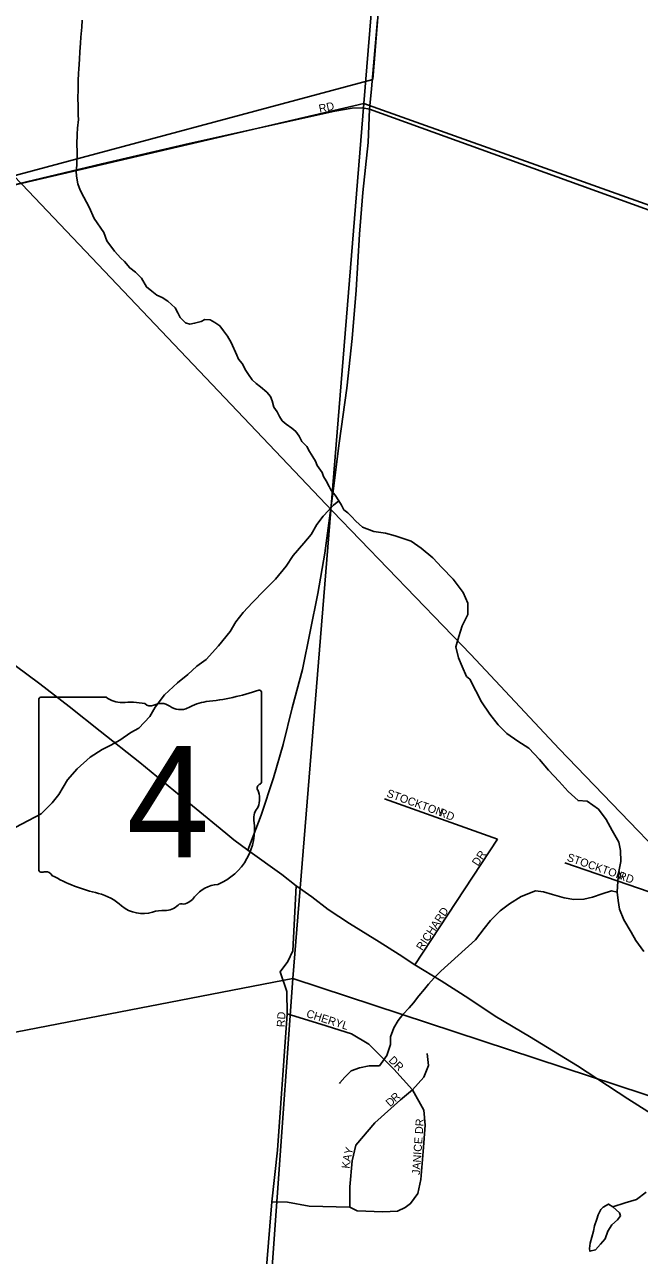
# Model space of a CAD drawing. Extents: x 1310247 to 1552180, y 377264 to 706493.
# Drawn here: x 1400004 to 1403845, y 485672 to 493363 of the extents above; entities that cross this region are included whole.
import ezdxf

# ---------------------------------------------------------------- set-up
doc = ezdxf.new("R2010")
doc.units = 0
for name, color, linetype in [('GM_X_City_Street', 7, 'Continuous'), ('GM_X_City_Street_Text', 7, 'Continuous'), ('GM_X_Corporation', 7, 'Continuous'), ('GM_X_Minor_River', 7, 'Continuous'), ('GM_X_Rail_Line', 7, 'Continuous'), ('GM_X_Section', 7, 'Continuous'), ('GM_X_State_Location', 7, 'Continuous'), ('GM_X_State_Route', 7, 'Continuous'), ('GM_X_State_Shield', 7, 'Continuous')]:
    doc.layers.add(name, color=color, linetype=linetype)

msp = doc.modelspace()

# ---------------------------------------------------------------- linework, layer by layer
at = {"layer": 'GM_X_City_Street'}
for points in [[(1397270.1, 492156.8), (1397319.3, 492116.6), (1397365.8, 492072.5), (1397432.2, 492022.1), (1397500.5, 491972.3), (1397545.2, 491947.5), (1397626.9, 491910.5), (1397745.6, 491884.3), (1397912.1, 491879.2), (1399151.5, 492174), (1400486.6, 492493.1), (1401032.9, 492620.1), (1401943.2, 492821.7), (1402050.4, 492841.4), (1402114.6, 492842.7), (1402160.1, 492834.9)], [(1402160.1, 492834.9), (1404898.5, 491845.6), (1405073.6, 491783.1), (1407507.1, 490964.6), (1407829.4, 490850.9), (1407905.7, 490837.4)], [(1402253.9, 488524.8), (1402958.3, 488271.6)], [(1402442.9, 487486.2), (1402958.3, 488271.6)], [(1403378.9, 488124.6), (1403905.7, 487944.1), (1404119.7, 487885.9), (1404223, 487845.2), (1404287, 487776.7), (1404372, 487703.2)], [(1401443, 484665.1), (1401510.9, 485548.5), (1401536.4, 485854.8), (1401548.2, 486006.7), (1401584.9, 486328.6), (1401645.1, 487181.7), (1401643, 487320.4), (1401600.2, 487443.1), (1401649.6, 487507.2), (1401680.3, 487575.2), (1401700.8, 487980.5)], [(1401645.1, 487181.7), (1401854.8, 487117), (1402047.7, 487055.2), (1402154.5, 486991.1), (1402311.4, 486834.5), (1402428.2, 486706.8)], [(1402428.2, 486706.8), (1402499.7, 486784.3), (1402527.1, 486857.3), (1402519.7, 486932.1)], [(1401548.2, 486006.7), (1401646.7, 486004.2), (1401782.5, 485979.6), (1402037, 485973.6), (1402082, 485950.7), (1402243.3, 485943.9), (1402334.9, 485948.2), (1402382.4, 485970.3), (1402415.5, 485995.7), (1402461.3, 486058.5), (1402480, 486145.9), (1402494.4, 486321.6), (1402506.3, 486486.2), (1402499.5, 486578.7), (1402428.2, 486706.8)], [(1402037, 485973.6), (1402037.3, 486027.2), (1402036.7, 486100.6), (1402050, 486263.2), (1402073.7, 486360.3), (1402192.8, 486499.7), (1402353.6, 486643.1), (1402428.2, 486706.8)]]:
    msp.add_lwpolyline(points, dxfattribs=at)
at = {"layer": 'GM_X_Corporation'}
for points in [[(1397790.8, 501867.9), (1397344, 496894.2), (1399883.9, 492403.8), (1402179.6, 493020.2), (1402383.4, 495560.5), (1403636.5, 495282), (1403636.7, 497481.3), (1404236.7, 497681.3)], [(1404236.7, 497681.3), (1403636.7, 497481.3), (1403636.5, 495282), (1402383.4, 495560.5), (1402179.6, 493020.2), (1399883.9, 492403.8), (1397344, 496894.2), (1397790.8, 501867.9)]]:
    msp.add_lwpolyline(points, dxfattribs=at)
at = {"layer": 'GM_X_Minor_River'}
for points in [[(1400364.8, 493390.7), (1400361.7, 493346.5), (1400356, 493284.4), (1400353, 493246.3), (1400349.5, 493192.2), (1400346.3, 493146.1), (1400342.7, 493083.9), (1400342, 493059.8), (1400338.7, 493011.7), (1400339.3, 492957.4), (1400337.9, 492903.2), (1400338.6, 492855), (1400339.1, 492796.7), (1400340.4, 492768.6), (1400334.9, 492714.5), (1400332, 492678.4), (1400330.3, 492614.1), (1400333.1, 492569.9), (1400330.8, 492483.6), (1400325.9, 492447.5), (1400329, 492415.3), (1400337.8, 492366.9), (1400350.8, 492328.4), (1400373.8, 492283.6), (1400408.3, 492222.4), (1400438.6, 492151.3), (1400498.5, 492063.4), (1400517.2, 492010.7), (1400565.7, 491947.2), (1400604.8, 491904), (1400628.3, 491883.3), (1400661.4, 491842.3), (1400696.8, 491815.2), (1400734, 491778.1), (1400766.7, 491723), (1400800.2, 491696.1), (1400829.6, 491671.2), (1400863.4, 491656.3), (1400899, 491635.2), (1400946, 491591.9), (1400961.3, 491561.3), (1400976.6, 491532.8), (1401009.9, 491499.8), (1401035.8, 491491.1), (1401066.1, 491496.4), (1401106.5, 491507.4), (1401130.9, 491518.8), (1401163, 491518), (1401192.7, 491501.1), (1401224.3, 491480.2), (1401247.6, 491449.5), (1401272.8, 491414.7), (1401293.9, 491376), (1401330, 491296.7), (1401341.4, 491272.3), (1401362.7, 491245.6), (1401385.7, 491200.9), (1401403.1, 491176.3), (1401426.3, 491143.6), (1401451.9, 491120.8), (1401477.4, 491100.1), (1401518.7, 491064.8), (1401540.1, 491038.2), (1401551.4, 491011.8), (1401562.4, 490971.3), (1401581.7, 490942.7), (1401597.1, 490914.2), (1401614.4, 490887.6), (1401637.9, 490864.9), (1401673.4, 490839.9), (1401699, 490819.1), (1401720.3, 490790.5), (1401735.6, 490757.9), (1401766.9, 490727), (1401784.1, 490694.4), (1401805.3, 490661.7), (1401822.7, 490635.2), (1401832, 490606.8), (1401863, 490563.8), (1401872.4, 490539.5), (1401887.7, 490510.9), (1401906.9, 490476.3), (1401920.3, 490451.8), (1401943.7, 490423.1), (1401966.8, 490386.4)], [(1401966.8, 490386.4), (1401934.4, 490359.8), (1401870.4, 490291.2), (1401830.8, 490238), (1401795, 490176.7), (1401749.3, 490121.6), (1401683, 490045), (1401639, 489977.9), (1401572.6, 489897.3), (1401502.5, 489828.9), (1401428.1, 489750.5), (1401370.2, 489689.8), (1401324.5, 489630.7), (1401288.7, 489569.4), (1401216, 489480.9), (1401139.4, 489394.6), (1401080.1, 489354), (1401024.4, 489301.2), (1400958.8, 489248.8), (1400878.5, 489174.6), (1400820.2, 489097.8), (1400786.5, 489038.4), (1400718.3, 488965.9), (1400667.4, 488939.1), (1400599.8, 488890.7), (1400542.8, 488860.1), (1400487.9, 488833.5), (1400414.3, 488785.2), (1400332, 488711.1), (1400271.9, 488642.3), (1400217.3, 488551.4), (1400175.7, 488500.2), (1400107.6, 488429.8), (1400028.2, 488389.7), (1399944.7, 488345.7)], [(1401966.8, 490386.4), (1401984.2, 490359.8), (1401999.5, 490331.3), (1402023.1, 490312.6), (1402046.6, 490287.9), (1402073.9, 490259.1)], [(1402073.9, 490259.1), (1402115.3, 490222.3), (1402186.8, 490194.2), (1402258.7, 490184.2), (1402320.5, 490168.5), (1402419.9, 490133.7), (1402483, 490091.8), (1402555.6, 490031.5), (1402612.1, 489969.7), (1402682.3, 489897.5), (1402744.3, 489813.4), (1402774.5, 489746.3), (1402772.6, 489676), (1402738.6, 489606.6), (1402716.7, 489538.9), (1402698.9, 489475), (1402715, 489406.3), (1402737.6, 489351.4), (1402766, 489288.4)], [(1402766, 489288.4), (1402785.3, 489272.1), (1402823.6, 489198.8), (1402860, 489129.7), (1402910.2, 489054.1), (1402962.7, 488986.5), (1403017.5, 488933), (1403086.5, 488885), (1403155.6, 488841.1), (1403222.1, 488771.2), (1403278.5, 488703.5), (1403345, 488633.5), (1403401.5, 488569.9), (1403462.3, 488514.1), (1403518.4, 488510.7), (1403589.3, 488460.7), (1403637.9, 488395.2), (1403676.2, 488326), (1403716.6, 488254.7), (1403727.3, 488202.2), (1403729.6, 488131.9), (1403715.7, 488060), (1403710.5, 488010), (1403706.8, 487941.8), (1403713.5, 487889.4), (1403722.1, 487835), (1403748.6, 487768.1), (1403794.8, 487690.6), (1403823.6, 487639.7), (1403874, 487570.2)], [(1403706.8, 487941.8), (1403670.8, 487948.7), (1403612.2, 487930.1), (1403553.5, 487909.6), (1403499.1, 487896.9), (1403434.9, 487896.5), (1403374.9, 487906.1), (1403303.2, 487926), (1403245.5, 487943.5), (1403195.5, 487948.8), (1403106.4, 487914.9), (1403033.1, 487868.6), (1402975.8, 487823.9), (1402916.2, 487765.2), (1402874.8, 487714.1), (1402820.9, 487643.2)], [(1402605.4, 487447.9), (1402820.9, 487643.2)], [(1402605.4, 487447.9), (1402562.3, 487406.9), (1402527.1, 487365.6), (1402502.3, 487336.1), (1402467.2, 487292.9), (1402434, 487249.5), (1402407.2, 487218.1), (1402368, 487177), (1402339, 487139.5), (1402311.8, 487094.1), (1402290.3, 487036.4), (1402291.2, 486990.2), (1402267.4, 486920.5), (1402221.6, 486855.5), (1402157.4, 486855.1), (1402097, 486842.6), (1402044.3, 486823.8), (1402005.3, 486784.7), (1401974.3, 486749.3), (1401972.2, 486745.4)], [(1403756.7, 485999.3), (1403679.9, 485975.1)], [(1403888.7, 486066.2), (1403827.4, 486021.5), (1403756.7, 485999.3)], [(1403679.9, 485975.1), (1403721.1, 485937.9), (1403726.6, 485917.7), (1403707.9, 485894.1), (1403673.1, 485862.9), (1403648, 485823.4), (1403630.8, 485775.6), (1403601.9, 485742.2), (1403570.9, 485706.9), (1403536.6, 485697.7), (1403533, 485713.9), (1403537.8, 485747.9), (1403548.8, 485785.7), (1403559.8, 485823.6), (1403564.6, 485855.6)], [(1403564.6, 485855.6), (1403579.7, 485897.4), (1403588.4, 485925.3), (1403605.3, 485959), (1403619.6, 485972.6), (1403652.2, 485991.9), (1403679.9, 485975.1)]]:
    msp.add_lwpolyline(points, dxfattribs=at)
at = {"layer": 'GM_X_Rail_Line'}
msp.add_lwpolyline([(1391215.5, 501528.6), (1391363.1, 501366.3), (1391669.4, 501041.6), (1392708.6, 499946.2), (1394901.9, 497676.2), (1397119, 495354.7), (1398298.2, 494121.8), (1399986, 492365.7), (1401928, 490322.8), (1402792, 489425.8), (1403343.8, 488836.2), (1404387.5, 487753.6), (1405733.2, 486333.5), (1406735.3, 485281.4), (1408853, 483062.5), (1411288.7, 480519.4)], dxfattribs=at)
at = {"layer": 'GM_X_Section'}
for points in [[(1397269.5, 496943), (1402585.9, 498525.4), (1402124.4, 492869.7), (1396822, 491632.9)], [(1402585.9, 498525.4), (1408325.7, 496082.6), (1407876.5, 490818.2), (1402124.4, 492869.7)], [(1396822, 491632.9), (1402124.4, 492869.7), (1401679.3, 487401.6), (1396381.7, 486376.7)], [(1402124.4, 492869.7), (1407876.5, 490818.2), (1407418.5, 485512.1), (1401679.3, 487401.6)], [(1396381.7, 486376.7), (1401679.3, 487401.6), (1401288.3, 481936.3), (1395953.5, 481118.2)], [(1401679.3, 487401.6), (1407418.5, 485512.1), (1406967.7, 480261.8), (1401288.3, 481936.3)]]:
    msp.add_lwpolyline(points, close=True, dxfattribs=at)
at = {"layer": 'GM_X_State_Route'}
for points in [[(1401399.9, 488203.9), (1401481.5, 488422.7), (1401558.9, 488655), (1401618.9, 488863.2), (1401676.3, 489092.7), (1401740.4, 489332.9), (1401788.4, 489569.2), (1401837.3, 489808.1), (1401880.5, 490059), (1401901.9, 490216.5), (1401932.6, 490450), (1401969.9, 490747.6), (1402017.3, 491089.8), (1402051.4, 491401.6), (1402075.7, 491702.5), (1402097.6, 492053.1), (1402118, 492313.5), (1402150.1, 492626.8), (1402160.1, 492834.9), (1402170.9, 492960.5), (1402208.2, 493393)], [(1401274, 488299.6), (1401226.4, 488339.2), (1400971.4, 488548.2), (1400724.5, 488750.9), (1400477.4, 488947.7), (1400283.6, 489101.4), (1400099.7, 489242.9), (1399945.4, 489357.8)], [(1401399.9, 488203.9), (1401311.7, 488268.2), (1401274, 488299.6)], [(1404874.1, 485961.9), (1404762.8, 486025.5), (1404598.6, 486129.4), (1404399.8, 486253.5), (1404212, 486370.2), (1404024.1, 486490.9), (1403773.6, 486649.4), (1403458.9, 486856.9), (1403159.1, 487040.3), (1402943.7, 487166.9), (1402780.7, 487277.5), (1402606.1, 487386.7), (1402442.9, 487486.2), (1402345.6, 487551.2), (1402218.9, 487631.2), (1402034.1, 487746.2), (1401901.7, 487833.5), (1401798.3, 487912.1), (1401700.8, 487980.5), (1401612.3, 488051.7), (1401399.9, 488203.9)]]:
    msp.add_lwpolyline(points, dxfattribs=at)
at = {"layer": 'GM_X_State_Shield'}
for p, q in [((1400514, 489159.9), (1400106.3, 489159.9)), ((1401484.8, 488633.4), (1401484.8, 489186.1)), ((1400092.6, 489141.7), (1400092.6, 488085.1)), ((1401484.6, 488633.5), (1401484.8, 488633.4))]:
    msp.add_line(p, q, dxfattribs=at)
for centre, radius, start, end in [((1400108.5, 489144), 16.1, 98.1301, 188.1301), ((1400611.1, 489282.6), 156.4, 231.61951, 271.11188), ((1400988.9, 490600.5), 1476.4, 275.84447, 288.90645), ((1401469.3, 489188.4), 15.5, 351.86209, 97.738), ((1400663, 488566.7), 561.6, 80.48669, 94.98827), ((1400790.5, 489149.5), 45.1, 219.79206, 297.10237), ((1400856.7, 489027.3), 93.8, 54.46668, 119.14113), ((1400977.8, 489194.9), 112.9, 233.85621, 294.82819), ((1401177.2, 488837.2), 297, 97.34618, 120.76885), ((1401481.2, 488592.8), 24, 107.94398, 210.33697), ((1401468.2, 488631.2), 16.6, 289.60381, 7.73413), ((1401328.6, 488522.9), 144, 340.03296, 23.64957), ((1401540.3, 488402.1), 104.8, 136.8065, 186.92959), ((1401071.6, 488331.7), 369.3, 292.30889, 8.98584), ((1400108.7, 488082.8), 16.3, 171.95839, 258.30661), ((1400111.2, 488190.9), 124.2, 267.33899, 280.60386), ((1400136.6, 488024.1), 44.8, 29.74838, 93.27175), ((1400701.8, 488973.5), 1066.1, 240.41292, 257.1985), ((1400384, 487610.4), 333.6, 47.18416, 75.83597), ((1401227.3, 487788.5), 202.2, 94.40312, 142.57675), ((1400744.8, 488018.9), 211.7, 230.70037, 286.29184), ((1400882.5, 487939.8), 112.8, 268.77702, 315.54927), ((1400984.6, 487837.4), 31.8, 65.75173, 132.64842), ((1400971, 487982.7), 119.3, 282.87319, 323.27711), ((1400867.1, 487653.6), 173.9, 85.69512, 111.20995)]:
    msp.add_arc(centre, radius, start, end, dxfattribs=at)

# ---------------------------------------------------------------- texts
at = {"layer": 'GM_X_City_Street_Text'}
for s, rotation, p in [('RD', 11.88837, (1401848, 492812.1)), ('STOCKTON', 340.08394, (1402262.4, 488539.4)), ('RD', 338.7492, (1402588.2, 488420.5)), ('DR', 55.4935, (1402836.6, 488100.2)), ('STOCKTON', 340.82093, (1403388.7, 488139)), ('RD', 341.57052, (1403709.7, 488024.6)), ('RICHARD', 56.55999, (1402488.9, 487572.1)), ('RD', 86.98901, (1401629.4, 487096.6)), ('CHERYL', 342.21576, (1401760.4, 487162.3)), ('DR', 315, (1402274.6, 486887.2)), ('R', 43.15353, (1402321, 486626.7)), ('D', 42.76621, (1402288.4, 486596.6)), ('JANICE DR', 85.97083, (1402474.2, 486172.8)), ('Y', 74.91933, (1402048.2, 486296.9)), ('K', 83.80222, (1402034.8, 486212.1)), ('A', 78.14567, (1402039.3, 486254.6))]:
    msp.add_text(s, height=50, rotation=rotation, dxfattribs=at).set_placement(p)
at = {"layer": 'GM_X_State_Location'}
for s in ['s', 'r']:
    msp.add_text(s, height=1, dxfattribs=at).set_placement((1400773, 488543.2))
msp.add_text('4', height=1, rotation=0.00001, dxfattribs=at).set_placement((1400622.4, 488470.4))
at = {"layer": 'GM_X_State_Shield'}
msp.add_text('4', height=696.1, dxfattribs=at).set_placement((1400640.7, 488159.6))

doc.saveas('drawing.dxf')
